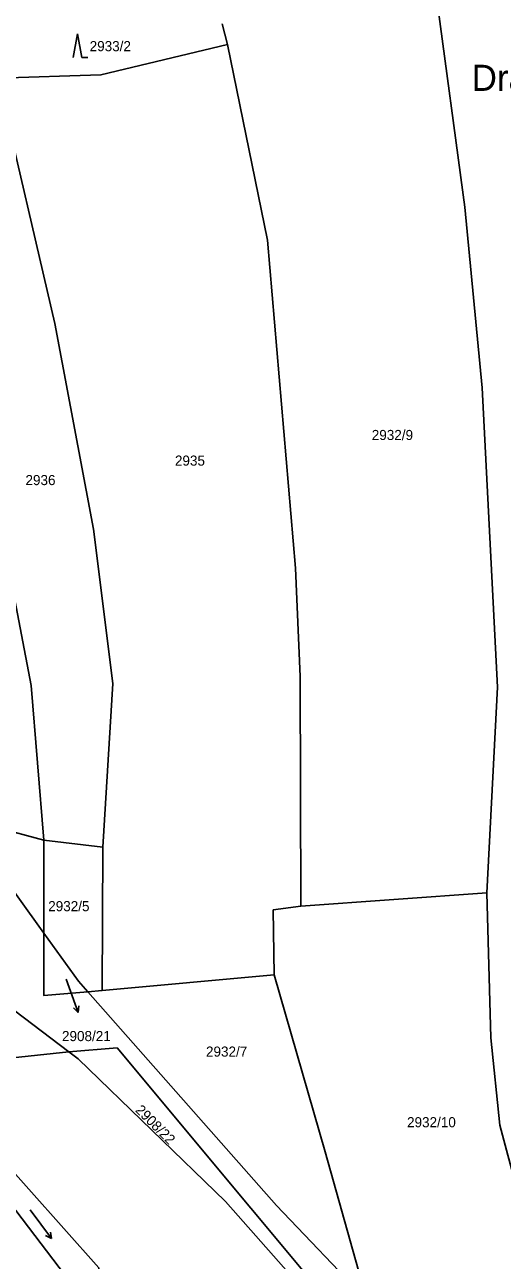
# Model space of a CAD drawing. Extents: x -776734 to -748832, y -1118122 to -976986.
# Drawn here: x -754174.1 to -754093.6, y -1114095.9 to -1113887.9 of the extents above; entities that cross this region are included whole.
import ezdxf

# ---------------------------------------------------------------- set-up
doc = ezdxf.new("R2010")
doc.units = 0
for name, color, linetype in [('KM_Hranice parcel', 7, 'Continuous'), ('KM_Parcelní čísla', 7, 'Continuous'), ('KM_Pop  PČ popisy', 7, 'Continuous'), ('KM_Značky kultur', 7, 'Continuous')]:
    doc.layers.add(name, color=color, linetype=linetype)

msp = doc.modelspace()

# ---------------------------------------------------------------- linework, layer by layer
at = {"layer": 'KM_Hranice parcel'}
for p, q in [((-754140.8, -1113887.79), (-754139.9, -1113891.23)), ((-754181.94, -1114022.18), (-754170.88, -1114025.15)), ((-754170.86, -1114040.81), (-754170.88, -1114025.15)), ((-754160.93, -1114026.35), (-754170.88, -1114025.15)), ((-754161.02, -1114050.49), (-754160.93, -1114026.35)), ((-754127.55, -1114036.27), (-754096.25, -1114034.06)), ((-754132.04, -1114047.82), (-754161.02, -1114050.49)), ((-754163.43, -1114050.7), (-754161.02, -1114050.49)), ((-754179.42, -1114051.13), (-754166.63, -1114060.81)), ((-754166.63, -1114060.81), (-754187.12, -1114062.98))]:
    msp.add_line(p, q, dxfattribs=at)
for points in [[(-754096.25, -1114034.06), (-754094.44, -1113999.4), (-754097.03, -1113949.03), (-754099.96, -1113918.6), (-754104.82, -1113882.3), (-754105.53, -1113879.61)], [(-754178.65, -1113896.89), (-754161.25, -1113896.36), (-754139.9, -1113891.23)], [(-754139.9, -1113891.23), (-754133.19, -1113924.19), (-754128.49, -1113979.37), (-754127.68, -1113997.6), (-754127.55, -1114036.27)], [(-754178.65, -1113896.89), (-754169.01, -1113938.18), (-754162.52, -1113972.8), (-754159.22, -1113998.79), (-754160.93, -1114026.35)], [(-754170.88, -1114025.15), (-754172.98, -1113999.14), (-754176.49, -1113980.92), (-754183.17, -1113948.42), (-754194.77, -1113899.04)], [(-754170.86, -1114040.81), (-754179.98, -1114028.19), (-754181.94, -1114022.18)], [(-754088.55, -1114093.73), (-754094.06, -1114073.15), (-754095.57, -1114058.45), (-754096.25, -1114034.06)], [(-754127.55, -1114036.27), (-754132.22, -1114036.92), (-754132.04, -1114047.82)], [(-754163.43, -1114050.7), (-754165.01, -1114048.91), (-754170.86, -1114040.81)], [(-754163.43, -1114050.7), (-754170.85, -1114051.34), (-754170.86, -1114040.81)], [(-754116.48, -1114102.61), (-754123.48, -1114077.66), (-754132.04, -1114047.82)], [(-754116.48, -1114102.61), (-754131.66, -1114086.65), (-754163.43, -1114050.7)], [(-754166.63, -1114060.81), (-754158.51, -1114060.11), (-754113.46, -1114114.09)], [(-754100.3, -1114128.12), (-754120.26, -1114108.63), (-754140.25, -1114086.01), (-754165.09, -1114061.97), (-754166.63, -1114060.81)], [(-754187.12, -1114062.98), (-754179.33, -1114077.31), (-754161.57, -1114097.18), (-754162.14, -1114104.59)], [(-754167.2, -1114098.53), (-754182.93, -1114077.93), (-754186.05, -1114073.02)]]:
    msp.add_lwpolyline(points, dxfattribs=at)
at = {"layer": 'KM_Pop  PČ popisy'}
for p, q in [((-754167.1, -1114048.59), (-754166.09, -1114051.35)), ((-754166.09, -1114051.35), (-754165.064, -1114054.17)), ((-754165.064, -1114054.17), (-754165.877, -1114053.4)), ((-754165.064, -1114054.17), (-754164.936, -1114053.058))]:
    msp.add_line(p, q, dxfattribs=at)
at = {"layer": 'KM_Značky kultur'}
for p, q in [((-754165.19, -1113889.42), (-754165.94, -1113893.42)), ((-754164.44, -1113893.42), (-754165.19, -1113889.42)), ((-754164.44, -1113893.42), (-754163.444, -1113893.42)), ((-754173.182, -1114087.423), (-754169.571, -1114092.215)), ((-754169.571, -1114092.215), (-754170.56, -1114091.736)), ((-754169.571, -1114092.215), (-754169.759, -1114091.133))]:
    msp.add_line(p, q, dxfattribs=at)

# ---------------------------------------------------------------- texts
at = {"layer": 'KM_Parcelní čísla'}
for s, p in [('2933/2', (-754163.14, -1113892.37)), ('2932/9', (-754115.63, -1113957.82)), ('2935', (-754148.78, -1113962.13)), ('2936', (-754173.95, -1113965.41)), ('2932/5', (-754170.12, -1114037.13)), ('2908/21', (-754167.8, -1114058.998)), ('2932/7', (-754143.55, -1114061.61)), ('2932/10', (-754109.69, -1114073.5))]:
    msp.add_text(s, height=1.7, dxfattribs=at).set_placement(p)
msp.add_text('2908/22', height=1.7, rotation=315, dxfattribs=at).set_placement((-754155.571, -1114070.741))
at = {"layer": 'KM_Pop  PČ popisy'}
msp.add_text('Drahužel', height=4.4, dxfattribs=at).set_placement((-754098.804, -1113899.05))

doc.saveas('drawing.dxf')
